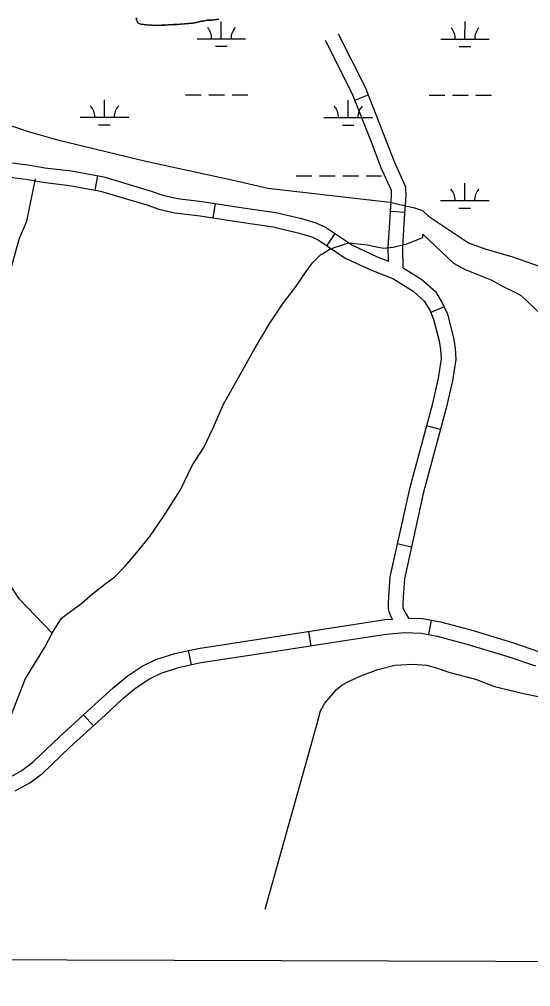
# Model space of a CAD drawing. Extents: x 3148686 to 3186545, y 916144 to 941516.
# Drawn here: x 3166722 to 3167775, y 921456 to 923448 of the extents above; entities that cross this region are included whole.
import ezdxf

# ---------------------------------------------------------------- set-up
doc = ezdxf.new("R2010")
doc.units = 0
for name, color, linetype in [('V-GRID-FRAM', 7, 'Continuous'), ('V-ROAD-CNTR', 7, 'Continuous'), ('V-SITE-VEGE', 7, 'Continuous'), ('V-TOPO-SHOR', 7, 'Continuous'), ('V-WETL-SWMP', 7, 'Continuous')]:
    doc.layers.add(name, color=color, linetype=linetype)

msp = doc.modelspace()

# ---------------------------------------------------------------- linework, layer by layer
at = {"layer": 'V-GRID-FRAM'}
msp.add_lwpolyline([(3152987.2, 939742.7), (3184296.3, 939644.8), (3184247.4, 921455.8), (3152922.4, 921553.7), (3152987.2, 939742.7)], dxfattribs=at)
at = {"layer": 'V-ROAD-CNTR'}
for p, q in [((3167412.8, 923281.9), (3167440.7, 923292.9)), ((3166883, 923126.2), (3166877.5, 923096.7)), ((3167125.1, 923069.2), (3167120.6, 923039.6)), ((3167486.5, 923053.5), (3167516.4, 923051.5)), ((3167371.6, 923007.5), (3167355.2, 922982.3)), ((3167596.8, 922856.4), (3167569.3, 922844.3)), ((3167589.3, 922603.2), (3167560.4, 922611.1)), ((3167529.4, 922361.3), (3167500.1, 922367.8)), ((3167570.2, 922210.9), (3167564.6, 922181.5)), ((3167317.4, 922187.6), (3167322, 922157.9)), ((3167069.6, 922148.2), (3167076, 922118.9)), ((3166854.2, 922015.5), (3166874.4, 921993.3))]:
    msp.add_line(p, q, dxfattribs=at)
for points in [[(3167512.7, 922936.4), (3167511.9, 922978.6), (3167514.8, 923027.8), (3167518.7, 923084.7), (3167518.1, 923102.5), (3167494.5, 923155.1), (3167474.2, 923208.1), (3167434.6, 923308.3), (3167379, 923418.2)], [(3167482.4, 922950.1), (3167481.9, 922979.3), (3167484.9, 923029.7), (3167488.7, 923085.2), (3167488.3, 923095.6), (3167466.8, 923143.6), (3167446.3, 923197.2), (3167407.2, 923296), (3167352.2, 923404.6)], [(3166706, 923153.2), (3166744.3, 923147.8), (3166774.5, 923142.5), (3166829.4, 923136.2), (3166896, 923123.8), (3166948.3, 923108), (3166993.6, 923094.7), (3167017.2, 923086.4), (3167047.3, 923079.7), (3167098.3, 923073.4), (3167183.2, 923060.3), (3167250.3, 923050.3), (3167303.2, 923037.9), (3167332.7, 923029.3), (3167352.2, 923020.1), (3167373.4, 923006.3), (3167407.9, 922983), (3167459.1, 922959.1), (3167482.4, 922950.1)], [(3166697.8, 923124), (3166739.6, 923118.2), (3166770.2, 923112.8), (3166824.9, 923106.5), (3166888.9, 923094.6), (3166939.7, 923079.2), (3166984.4, 923066.1), (3167008.9, 923057.6), (3167042.1, 923050.1), (3167094.1, 923043.7), (3167178.7, 923030.6), (3167244.7, 923020.8), (3167295.6, 923008.9), (3167322, 923001.2), (3167337.5, 922993.9), (3167356.8, 922981.3), (3167393.1, 922956.8), (3167447.3, 922931.5), (3167485.7, 922916.7)], [(3167512.7, 922936.4), (3167550.9, 922912.4), (3167579, 922887.7), (3167593.7, 922863.3), (3167603.6, 922840.8), (3167615.9, 922792.4), (3167619.6, 922770.9), (3167620.9, 922747.8), (3167614.2, 922704), (3167601.3, 922647.3), (3167554.3, 922474.2), (3167514.9, 922295.7), (3167512.2, 922257.2), (3167511.5, 922243.4), (3167511.7, 922238.3), (3167512, 922236.9), (3167513.3, 922233.2), (3167518.4, 922223), (3167523.8, 922214.9)], [(3167485.7, 922916.7), (3167491.1, 922914.6), (3167532.9, 922888.3), (3167555.7, 922868.2), (3167567.1, 922849.4), (3167575.1, 922831), (3167586.5, 922786.1), (3167589.7, 922767.5), (3167590.8, 922749.2), (3167584.7, 922709.6), (3167572.2, 922654.6), (3167525.2, 922481.3), (3167485.1, 922300), (3167482.2, 922258.9), (3167481.5, 922243.6), (3167481.8, 922234.3), (3167483.2, 922228.4), (3167485.7, 922221.5), (3167489.8, 922213.1)], [(3166698.5, 921885.5), (3166727.2, 921900.9), (3166750.5, 921918.6), (3166804.4, 921970.2), (3166878.3, 922037.4), (3166915.3, 922071.6), (3166943.9, 922095.3), (3166974.9, 922116), (3167003.1, 922129.8), (3167041.9, 922142.1), (3167090.1, 922152.7), (3167232.6, 922174.3), (3167422.8, 922204), (3167474.8, 922211.9), (3167490.2, 922213.1)], [(3167523.5, 922214.9), (3167552.5, 922214.3), (3167589.1, 922207.4), (3167652, 922190.5), (3167737.6, 922164.6), (3167793.1, 922145.6)], [(3166712.9, 921859.1), (3166743.5, 921875.6), (3166770, 921895.8), (3166824.8, 921948.3), (3166898.6, 922015.2), (3166935.1, 922049.1), (3166961.9, 922071.2), (3166989.9, 922089.9), (3167014.3, 922101.9), (3167049.6, 922113.1), (3167095.6, 922123.2), (3167237.2, 922144.7), (3167427.3, 922174.4), (3167478.2, 922182.1), (3167516.1, 922185.1), (3167549.3, 922184.3), (3167582.4, 922178.1), (3167643.7, 922161.6), (3167728.4, 922136.1), (3167784.9, 922116.7)]]:
    msp.add_lwpolyline(points, dxfattribs=at)
at = {"layer": 'V-SITE-VEGE'}
for points in [[(3166963.4, 923451.3), (3166963.4, 923447.3), (3166964.2, 923444.4), (3166965.7, 923441.5), (3166969.7, 923439), (3166973, 923438.3), (3166977.7, 923438), (3166983.2, 923437.3), (3166993.7, 923436.3), (3167006.1, 923435.7), (3167014.8, 923436.5), (3167022.1, 923436.5), (3167029, 923437.3), (3167040.3, 923437.8), (3167047.6, 923437.8), (3167054.1, 923438.6), (3167078.5, 923440.6), (3167083.2, 923441.4), (3167097, 923444.4), (3167100.7, 923444.8), (3167108.3, 923446.7), (3167117.8, 923447.1), (3167133, 923449.1)], [(3166550.6, 923282.2), (3166738, 923217.8), (3166800.4, 923200.3), (3166982.5, 923156.1), (3167165.5, 923116.5), (3167233.9, 923100.8), (3167484.7, 923071.8), (3167535.5, 923060.2), (3167552.5, 923054.5), (3167565, 923043), (3167647.3, 922987.8), (3167683.1, 922974.7), (3167733.6, 922960.9), (3167798.8, 922938)]]:
    msp.add_lwpolyline(points, dxfattribs=at)
at = {"layer": 'V-TOPO-SHOR'}
for points in [[(3167133, 923449.1), (3167117.8, 923447.1), (3167108.3, 923446.7), (3167100.7, 923444.8), (3167097, 923444.4), (3167083.2, 923441.4), (3167078.5, 923440.6), (3167054.1, 923438.6), (3167047.6, 923437.8), (3167040.3, 923437.8), (3167029, 923437.3), (3167022.1, 923436.5), (3167014.8, 923436.5), (3167006.1, 923435.7), (3166993.7, 923436.3), (3166983.2, 923437.3), (3166977.7, 923438), (3166973, 923438.3), (3166969.7, 923439), (3166965.7, 923441.5), (3166964.2, 923444.4), (3166963.4, 923447.3), (3166963.4, 923451.3)], [(3166789.1, 922184.3), (3166721.4, 922254.4), (3166679.9, 922317.8), (3166660.3, 922370.3), (3166642.9, 922451.2), (3166647.3, 922503.7), (3166640.8, 922602.1), (3166638.7, 922643.6), (3166640.9, 922650.2), (3166643.2, 922739.8), (3166669.5, 922809.7), (3166691.4, 922888.4), (3166706.8, 922943.1), (3166722.2, 922997.7), (3166737.5, 923032.7), (3166755.1, 923120.1)], [(3166699.2, 922000.8), (3166734.3, 922090.4), (3166773.7, 922153.7), (3166789.1, 922184.3), (3166808.8, 922214.9), (3166832.8, 922232.4), (3166850.4, 922245.5), (3166872.2, 922265.1), (3166900.7, 922287), (3166918.2, 922300.1), (3166940.1, 922321.9), (3166964.1, 922350.3), (3166990.4, 922383.1), (3167018.9, 922424.6), (3167053.9, 922479.2), (3167078, 922529.5), (3167102.1, 922566.6), (3167121.8, 922608.1), (3167141.6, 922654), (3167207.3, 922772), (3167237.9, 922822.3), (3167264.2, 922861.6), (3167290.5, 922896.5), (3167312.4, 922929.3), (3167325.5, 922946.8), (3167343, 922964.3), (3167347.4, 922966.4), (3167360.5, 922975.2), (3167399.9, 922988.3), (3167439.2, 922983.8), (3167461.1, 922979.4), (3167472, 922977.2), (3167491.7, 922979.4), (3167520.1, 922985.9), (3167552.9, 922999), (3167552.9, 923005.6), (3167616.3, 922946.5), (3167640.3, 922933.3), (3167695, 922911.4), (3167714.6, 922900.5), (3167745.2, 922885.1), (3167756.1, 922878.6)], [(3167756.1, 922878.6), (3167796, 922841.4), (3167817.8, 922819.5), (3167870.3, 922810.7), (3167914, 922815), (3167962.1, 922793.1), (3167992.7, 922779.9), (3168062.6, 922762.4), (3168147.4, 922755.7), (3168246.3, 922744.7), (3168290, 922727.1), (3168408, 922687.7), (3168530.4, 922643.8), (3168578.5, 922639.4), (3168630.9, 922635), (3168679, 922630.5), (3168770.8, 922595.5), (3168875.8, 922582.2), (3168967.6, 922577.8), (3169063.8, 922590.8), (3169133.7, 922582), (3169168.7, 922564.4), (3169212.4, 922516.3), (3169225.4, 922463.8)], [(3167227.9, 921615.4), (3167335.4, 921997.9), (3167342, 922024.2), (3167350.8, 922039.5), (3167363.9, 922054.7), (3167374.9, 922067.8), (3167385.8, 922076.6), (3167396.8, 922083.1), (3167425.2, 922096.2), (3167460.2, 922109.3), (3167495.2, 922118), (3167532.3, 922120.2), (3167560.8, 922117.9), (3167578.2, 922113.5), (3167608.8, 922102.6), (3167661.3, 922089.4), (3167700.6, 922074.1), (3167764, 922058.7), (3167840.5, 922043.3)]]:
    msp.add_lwpolyline(points, dxfattribs=at)
at = {"layer": 'V-WETL-SWMP'}
for p, q in [((3167137.9, 923408.3), (3167137.9, 923444.3)), ((3167639.8, 923407.8), (3167639.9, 923443.8)), ((3167087.9, 923408.4), (3167187.9, 923408.3)), ((3167125.9, 923392.9), (3167149.9, 923392.9)), ((3167589.8, 923407.8), (3167689.8, 923407.7)), ((3167627.8, 923392.4), (3167651.8, 923392.3)), ((3166897.3, 923246.7), (3166897.3, 923282.7)), ((3167064.4, 923293), (3167096.4, 923292.9)), ((3167112.4, 923292.9), (3167144.4, 923292.9)), ((3167160.4, 923292.9), (3167192.4, 923292.8)), ((3167399.2, 923246.2), (3167399.2, 923282.2)), ((3167566.3, 923292.4), (3167598.3, 923292.4)), ((3167614.3, 923292.4), (3167646.3, 923292.4)), ((3167662.3, 923292.3), (3167694.3, 923292.3)), ((3166847.3, 923246.8), (3166947.3, 923246.7)), ((3167349.2, 923246.2), (3167449.2, 923246.1)), ((3166885.2, 923231.3), (3166909.2, 923231.3)), ((3167387.2, 923230.8), (3167411.2, 923230.7)), ((3167292.2, 923126.2), (3167324.2, 923126.2)), ((3167340.2, 923126.2), (3167372.2, 923126.1)), ((3167388.2, 923126.1), (3167420.2, 923126.1)), ((3167436.2, 923126.1), (3167468.2, 923126)), ((3167639.5, 923075.1), (3167639.5, 923111.1)), ((3167589.5, 923075.2), (3167689.5, 923075.1)), ((3167627.4, 923059.7), (3167651.4, 923059.7))]:
    msp.add_line(p, q, dxfattribs=at)
for points in [[(3167133, 923449.1), (3167117.8, 923447.1), (3167108.3, 923446.7), (3167100.7, 923444.8), (3167097, 923444.4), (3167083.2, 923441.4), (3167078.5, 923440.6), (3167054.1, 923438.6), (3167047.6, 923437.8), (3167040.3, 923437.8), (3167029, 923437.3), (3167022.1, 923436.5), (3167014.8, 923436.5), (3167006.1, 923435.7), (3166993.7, 923436.3), (3166983.2, 923437.3), (3166977.7, 923438), (3166973, 923438.3), (3166969.7, 923439), (3166965.7, 923441.5), (3166964.2, 923444.4), (3166963.4, 923447.3), (3166963.4, 923451.3)], [(3166550.6, 923282.2), (3166738, 923217.8), (3166800.4, 923200.3), (3166982.5, 923156.1), (3167165.5, 923116.5), (3167233.9, 923100.8), (3167484.7, 923071.8), (3167535.5, 923060.2), (3167552.5, 923054.5), (3167565, 923043), (3167647.3, 922987.8), (3167683.1, 922974.7), (3167733.6, 922960.9), (3167798.8, 922938)]]:
    msp.add_lwpolyline(points, dxfattribs=at)
for centre, start, end in [((3167082.7, 923408.9), 359.1678, 40.7115), ((3167193.1, 923408.7), 139.1678, 180.7115), ((3167584.6, 923408.3), 359.1678, 40.7115), ((3167695.1, 923408.2), 139.1678, 180.7115), ((3166842, 923247.2), 359.1678, 40.7115), ((3166952.5, 923247.1), 139.1678, 180.7115), ((3167343.9, 923246.7), 359.1678, 40.7115), ((3167454.4, 923246.6), 139.1678, 180.7115), ((3167584.2, 923075.7), 359.1678, 40.7115), ((3167694.7, 923075.5), 139.1678, 180.7115)]:
    msp.add_arc(centre, 35.2, start, end, dxfattribs=at)

doc.saveas('drawing.dxf')
